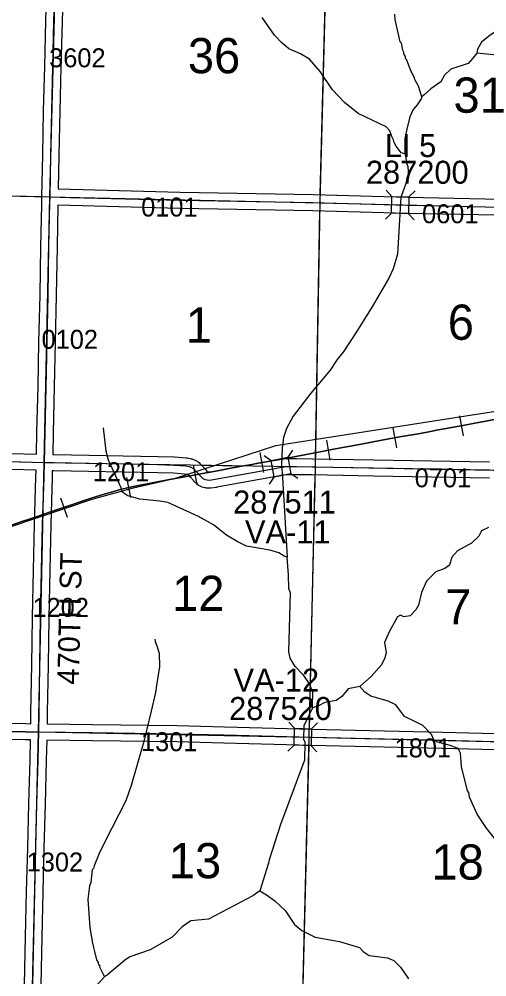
# Model space of a CAD drawing. Extents: x -132.8 to -73.3, y -60 to -26.
# Drawn here: x -93.024 to -91.298, y -42.024 to -38.489 of the extents above; entities that cross this region are included whole.
import ezdxf

# ---------------------------------------------------------------- set-up
doc = ezdxf.new("R2010")
doc.units = 0
for name, color, linetype in [('tdCoHydroRiver', 7, 'Continuous'), ('tdCoRRCL', 7, 'Continuous'), ('tdCoSecRdNmbr', 7, 'Continuous'), ('tdCoSecRdTxt', 7, 'Continuous'), ('tdCoSecRteBand', 7, 'Continuous'), ('tdCoSecRteCL', 7, 'Continuous'), ('tdCoSectLine', 7, 'Continuous'), ('tdCoSectLinePart', 7, 'Continuous'), ('tdCoSectNmbr', 7, 'Continuous'), ('tdCoStrucSec', 7, 'Continuous'), ('tdCoStrucSecCoName', 7, 'Continuous'), ('tdCoStrucSecFHWANum', 7, 'Continuous'), ('tdCoSurfConc', 7, 'Continuous'), ('tdCoSurfGravel', 7, 'Continuous'), ('tdCoTwpBndry', 7, 'Continuous'), ('tdCoTwpBndryShd', 7, 'Continuous')]:
    doc.layers.add(name, color=color, linetype=linetype)

msp = doc.modelspace()

# ---------------------------------------------------------------- linework, layer by layer
at = {"layer": 'tdCoHydroRiver'}
for points in [[(-91.0049, -38.0947), (-91.0129, -38.0992), (-91.0193, -38.1023), (-91.0466, -38.1269), (-91.0567, -38.1551), (-91.0612, -38.297), (-91.07, -38.3394), (-91.0848, -38.369), (-91.1494, -38.4402), (-91.1786, -38.4759), (-91.2075, -38.5021), (-91.2506, -38.5264), (-91.2858, -38.5478), (-91.3179, -38.5739), (-91.3326, -38.6004), (-91.3345, -38.6146)], [(-91.601, -38.9859), (-91.6136, -38.9825), (-91.632, -38.9585), (-91.6396, -38.9441), (-91.6426, -38.9346), (-91.6486, -38.9218), (-91.6561, -38.9012), (-91.67, -38.8867), (-91.7731, -38.8372), (-91.8227, -38.7967), (-91.8675, -38.7501), (-91.9135, -38.6828), (-91.9519, -38.6363), (-91.9862, -38.6166), (-92.0285, -38.5984), (-92.0564, -38.5757), (-92.0811, -38.5484), (-92.127, -38.4828)], [(-91.5383, -38.7759), (-91.5501, -38.7362), (-91.5638, -38.7123), (-91.5653, -38.7075), (-91.5789, -38.6788), (-91.5938, -38.6375), (-91.5984, -38.6343), (-91.5983, -38.6264), (-91.6044, -38.6168), (-91.6043, -38.6105), (-91.6073, -38.6041), (-91.613, -38.5772), (-91.6177, -38.5723), (-91.6365, -38.4899), (-91.6376, -38.471)], [(-91.3345, -38.6146), (-91.3491, -38.6332), (-91.3669, -38.6533), (-91.4304, -38.6741), (-91.4546, -38.6956), (-91.4677, -38.7206), (-91.5045, -38.7466), (-91.5287, -38.7682), (-91.5383, -38.7759)], [(-90.8749, -38.7457), (-90.8844, -38.7368), (-90.9183, -38.7053), (-90.9571, -38.6777), (-90.9963, -38.6627), (-91.1125, -38.6366), (-91.3345, -38.6146)], [(-91.5383, -38.7759), (-91.54, -38.7837), (-91.5547, -38.8055), (-91.5692, -38.8226), (-91.5824, -38.8491), (-91.5928, -38.8946), (-91.5999, -38.9292), (-91.601, -38.9859)], [(-91.601, -38.9859), (-91.598, -38.9923), (-91.5939, -39.0208), (-91.5894, -39.0335), (-91.587, -39.0683), (-91.6122, -39.1403), (-91.6154, -39.1465), (-91.6277, -39.356), (-91.643, -39.4109), (-91.6595, -39.4453), (-91.7201, -39.5481), (-91.7789, -39.6431), (-91.8277, -39.7178), (-91.8504, -39.7457), (-91.8765, -39.7846), (-91.9477, -39.8698), (-92.0126, -39.9552), (-92.0372, -40.0004), (-92.0489, -40.0333), (-92.0529, -40.0742), (-92.0558, -40.1341), (-92.052, -40.1815), (-92.0345, -40.4753)], [(-92.0345, -40.4753), (-92.0455, -40.4719), (-92.0657, -40.4588), (-92.0986, -40.4487), (-92.1851, -40.4342), (-92.2195, -40.4178), (-92.2584, -40.3933), (-92.3065, -40.356), (-92.3627, -40.3248), (-92.4753, -40.2736), (-92.5051, -40.2682), (-92.5791, -40.2604), (-92.6231, -40.2484), (-92.6418, -40.237), (-92.6463, -40.2274), (-92.6477, -40.2195), (-92.6945, -40.1176), (-92.7033, -40.0842), (-92.7125, -39.9973)], [(-91.2921, -40.3662), (-91.3176, -40.3783), (-91.3275, -40.397), (-91.3549, -40.4233), (-91.406, -40.4522), (-91.427, -40.4754), (-91.4355, -40.5052), (-91.4531, -40.5174), (-91.4865, -40.5294), (-91.5203, -40.5633), (-91.5386, -40.6056), (-91.5506, -40.6526), (-91.5604, -40.6698), (-91.5814, -40.6914), (-91.6036, -40.6957), (-91.616, -40.6891), (-91.6272, -40.6952), (-91.6584, -40.7513), (-91.675, -40.7904), (-91.6694, -40.8284), (-91.6746, -40.8472), (-91.6861, -40.8722), (-91.7249, -40.9155), (-91.7667, -40.9525)], [(-91.9419, -41.0308), (-91.9407, -40.9709), (-91.9467, -40.9582), (-91.9511, -40.9439), (-91.9741, -40.9103), (-92.005, -40.8781), (-92.0233, -40.8477), (-92.0291, -40.824), (-92.023, -40.6064), (-92.029, -40.5921), (-92.0295, -40.54), (-92.0345, -40.4753)], [(-92.5236, -40.7773), (-92.5223, -40.7868), (-92.5163, -40.8027), (-92.5074, -40.8297), (-92.5068, -40.8786), (-92.5177, -40.9494), (-92.5214, -40.9745), (-92.5371, -41.0436), (-92.5646, -41.155), (-92.6107, -41.3181), (-92.6308, -41.3744), (-92.7081, -41.5258), (-92.7295, -41.5695), (-92.7478, -41.6149), (-92.7496, -41.6243), (-92.7544, -41.6289), (-92.7601, -41.6761), (-92.7651, -41.6887), (-92.7709, -41.7374), (-92.7636, -41.8433), (-92.7538, -41.9003), (-92.7494, -41.9161), (-92.7465, -41.9304), (-92.7393, -41.9621), (-92.7332, -41.9717), (-92.7318, -41.9796), (-92.7271, -41.9828), (-92.7272, -41.9876), (-92.709, -42.0242)], [(-91.7667, -40.9525), (-91.8095, -40.9611), (-91.8337, -40.989), (-91.8546, -41.0043), (-91.8957, -41.0113), (-91.9197, -41.0234), (-91.9419, -41.0308)], [(-91.2303, -41.5631), (-91.2995, -41.4749), (-91.3331, -41.4238), (-91.3618, -41.3616), (-91.3646, -41.3442), (-91.3692, -41.3378), (-91.391, -41.2475), (-91.3947, -41.1985), (-91.4038, -41.1809), (-91.4367, -41.1692), (-91.4838, -41.1572), (-91.4931, -41.1491), (-91.5021, -41.13), (-91.5346, -41.0962), (-91.5611, -41.083), (-91.6017, -41.0632), (-91.634, -41.02), (-91.6621, -41.0068), (-91.7264, -40.988), (-91.7482, -40.9734), (-91.7667, -40.9525)], [(-91.9419, -41.0308), (-91.9733, -41.098), (-91.9743, -41.1469), (-91.9698, -41.158), (-91.9712, -41.2242), (-92.0598, -41.4621), (-92.1019, -41.5922), (-92.1038, -41.6047), (-92.1359, -41.7066)], [(-92.1359, -41.7066), (-92.1615, -41.725), (-92.3259, -41.8114), (-92.3907, -41.818), (-92.4227, -41.8394), (-92.4598, -41.878), (-92.5413, -41.9252), (-92.616, -41.9505), (-92.6352, -41.9643), (-92.6978, -42.0166), (-92.709, -42.0242)], [(-92.1359, -41.7066), (-92.111, -41.7213), (-92.0799, -41.7441), (-92.0427, -41.7795), (-92.0075, -41.8308), (-91.9812, -41.8534), (-91.9312, -41.8781), (-91.8416, -41.8942), (-91.7679, -41.9162), (-91.754, -41.9307), (-91.7322, -41.9454), (-91.6645, -41.9547), (-91.6411, -41.9646), (-91.6163, -41.9888), (-91.5872, -42.032)], [(-92.709, -42.0242), (-92.759, -42.0768), (-92.7738, -42.1017), (-92.7915, -42.1501)]]:
    msp.add_lwpolyline(points, dxfattribs=at)
at = {"layer": 'tdCoRRCL'}
for p, q in [((-91.3984, -39.9533), (-91.3852, -40.0271)), ((-91.6442, -39.9976), (-91.6315, -40.0715)), ((-91.8903, -40.0437), (-91.8769, -40.1174)), ((-92.1361, -40.0893), (-92.1227, -40.1631)), ((-92.3823, -40.1344), (-92.3682, -40.2081)), ((-92.6281, -40.1811), (-92.6137, -40.2548)), ((-92.8717, -40.2562), (-92.8476, -40.3272))]:
    msp.add_line(p, q, dxfattribs=at)
for points in [[(-92.4468, -40.1833), (-92.0762, -40.0628), (-89.9955, -39.7378)], [(-93.0815, -40.3668), (-93.0114, -40.3426), (-92.9913, -40.3359), (-92.9655, -40.3273), (-92.9083, -40.3082), (-92.8566, -40.2906), (-92.7586, -40.2577), (-92.7224, -40.2457), (-92.6755, -40.2322), (-92.6507, -40.2252), (-92.6249, -40.2189), (-92.6212, -40.218), (-92.5842, -40.2108), (-92.5334, -40.2008), (-92.4622, -40.1875), (-92.4332, -40.1823), (-92.3608, -40.1685), (-92.292, -40.1559), (-92.2248, -40.1434), (-92.1654, -40.1328), (-92.1416, -40.1284), (-92.0623, -40.114), (-92.0028, -40.1034), (-91.913, -40.0859), (-91.864, -40.077), (-91.7674, -40.0591), (-91.7241, -40.0508), (-91.6598, -40.0384), (-91.6118, -40.0301), (-91.5436, -40.0181), (-91.4998, -40.0097), (-91.4837, -40.0066), (-91.4558, -40.0016), (-91.3865, -39.9892), (-91.3224, -39.977), (-91.3078, -39.9741), (-91.2584, -39.965)], [(-91.2584, -39.965), (-91.3078, -39.9741), (-91.3224, -39.977), (-91.3865, -39.9892), (-91.4558, -40.0016), (-91.4837, -40.0066), (-91.4998, -40.0097), (-91.5436, -40.0181), (-91.6118, -40.0301), (-91.6598, -40.0384), (-91.7241, -40.0508), (-91.7674, -40.0591), (-91.864, -40.077), (-91.913, -40.0859), (-92.0028, -40.1034), (-92.0623, -40.114), (-92.1416, -40.1284), (-92.1654, -40.1328), (-92.2248, -40.1434), (-92.292, -40.1559), (-92.3608, -40.1685), (-92.4332, -40.1823), (-92.4622, -40.1875), (-92.5334, -40.2008), (-92.5842, -40.2108), (-92.6212, -40.218), (-92.6249, -40.2189), (-92.6507, -40.2252), (-92.6755, -40.2322), (-92.7224, -40.2457), (-92.7586, -40.2577), (-92.8566, -40.2906), (-92.9083, -40.3082), (-92.9655, -40.3273), (-92.9913, -40.3359), (-93.0114, -40.3426), (-93.0815, -40.3668)], [(-93.8681, -40.6358), (-92.7545, -40.2607), (-92.6022, -40.2196), (-92.4468, -40.1833)]]:
    msp.add_lwpolyline(points, dxfattribs=at)
at = {"layer": 'tdCoSecRteBand'}
for points in [[(-93.281, -40.0858), (-92.9606, -40.0943), (-92.9588, -40.0136), (-92.9588, -40.0135), (-92.9588, -40.0135), (-92.9546, -39.8454), (-92.9514, -39.6802), (-92.9514, -39.6802), (-92.9514, -39.6801), (-92.9472, -39.5074), (-92.9445, -39.3285), (-92.9445, -39.3284), (-92.9445, -39.3282), (-92.941, -39.1741), (-92.9413, -39.1741), (-92.9404, -39.1442), (-92.9376, -38.99), (-92.9376, -38.99), (-92.9376, -38.9899), (-92.9342, -38.8277), (-92.9342, -38.8276), (-92.9341, -38.8275), (-92.93, -38.6643), (-92.926, -38.4959), (-92.926, -38.4958), (-92.926, -38.4957), (-92.9208, -38.3268)], [(-92.8609, -38.3286), (-92.866, -38.4974), (-92.87, -38.6658), (-92.87, -38.6658), (-92.87, -38.6658), (-92.8742, -38.829), (-92.8776, -38.9912), (-92.8799, -39.1155), (-92.8799, -39.1157), (-92.8352, -39.1169), (-92.4296, -39.1275), (-91.9393, -39.1362), (-91.9391, -39.1362), (-91.9389, -39.1362), (-91.5896, -39.146), (-91.1323, -39.1557)], [(-91.1336, -39.2156), (-91.591, -39.206), (-91.5911, -39.206), (-91.5912, -39.206), (-91.9405, -39.1962), (-92.4308, -39.1875), (-92.431, -39.1875), (-92.4311, -39.1875), (-92.8367, -39.1769), (-92.8368, -39.1769), (-92.8368, -39.1769), (-92.8811, -39.1757), (-92.8845, -39.3295), (-92.8872, -39.5084), (-92.8872, -39.5085), (-92.8872, -39.5087), (-92.8914, -39.6815), (-92.8946, -39.8466), (-92.8946, -39.8467), (-92.8946, -39.8468), (-92.8988, -40.015), (-92.9006, -40.0959), (-92.8947, -40.0961), (-92.5119, -40.1033), (-92.5117, -40.1033), (-92.5114, -40.1033), (-92.4518, -40.1052), (-92.4511, -40.1053), (-92.4505, -40.1053), (-92.4076, -40.1085), (-92.4062, -40.1086), (-92.4047, -40.1089), (-92.3919, -40.1111), (-92.3896, -40.1115), (-92.3873, -40.1123), (-92.3779, -40.1155), (-92.3749, -40.1165), (-92.3722, -40.1181), (-92.3636, -40.1233), (-92.3598, -40.1256), (-92.3568, -40.1289), (-92.3472, -40.1395), (-92.3469, -40.1398), (-92.3466, -40.1401), (-92.3358, -40.1528), (-92.3314, -40.1572), (-92.3283, -40.1598), (-92.3275, -40.1602), (-92.3269, -40.1604), (-92.3222, -40.1606)], [(-92.3222, -40.1606), (-92.3055, -40.1581), (-92.0995, -40.1203), (-92.0606, -40.1129), (-92.0593, -40.1126), (-92.0579, -40.1125), (-92.0429, -40.111), (-92.0415, -40.1109), (-92.0401, -40.1109), (-92.0002, -40.1106), (-91.9998, -40.1106), (-91.9994, -40.1107), (-91.9419, -40.1117), (-91.7149, -40.1158), (-91.2873, -40.1232)], [(-92.9816, -41.0898), (-92.9816, -41.0896), (-92.9808, -41.048), (-92.9778, -40.8727), (-92.9751, -40.6979), (-92.9751, -40.6978), (-92.9751, -40.6977), (-92.9714, -40.5233), (-92.9714, -40.5233), (-92.9714, -40.5233), (-92.9677, -40.3534), (-92.9677, -40.3533), (-92.9677, -40.3532), (-92.9625, -40.1792), (-92.962, -40.1545), (-92.962, -40.1543), (-92.9621, -40.1543), (-93.2827, -40.1457)], [(-91.2883, -40.1832), (-91.7159, -40.1758), (-91.7159, -40.1758), (-91.716, -40.1758), (-91.943, -40.1717), (-92.0002, -40.1706), (-92.0384, -40.1709), (-92.0507, -40.1721), (-92.0884, -40.1792), (-92.0884, -40.1793), (-92.0885, -40.1793), (-92.2952, -40.2173), (-92.2957, -40.2174), (-92.2963, -40.2174), (-92.3165, -40.2204), (-92.3194, -40.2208), (-92.3224, -40.2207), (-92.332, -40.2202), (-92.334, -40.2201), (-92.336, -40.2197), (-92.3439, -40.2182), (-92.3492, -40.2172), (-92.3538, -40.2145), (-92.3612, -40.21), (-92.3632, -40.2088), (-92.3649, -40.2073), (-92.3709, -40.2024), (-92.3719, -40.2015), (-92.3729, -40.2006), (-92.379, -40.1944), (-92.3799, -40.1936), (-92.3806, -40.1927), (-92.3919, -40.1795), (-92.3983, -40.1725), (-92.4004, -40.1712), (-92.4045, -40.1698), (-92.4135, -40.1682), (-92.4544, -40.1652), (-92.5132, -40.1632), (-92.896, -40.1561), (-92.8961, -40.1561), (-92.8962, -40.1561), (-92.902, -40.1559), (-92.9025, -40.1806), (-92.9025, -40.1807), (-92.9025, -40.1809), (-92.9077, -40.3548), (-92.9114, -40.5246), (-92.9151, -40.6989), (-92.9178, -40.8736), (-92.9178, -40.8737), (-92.9178, -40.8737), (-92.9208, -41.049), (-92.9208, -41.0491), (-92.9208, -41.0491), (-92.9216, -41.0906), (-92.7533, -41.0926), (-92.7533, -41.0926), (-92.7533, -41.0926), (-92.4411, -41.097), (-92.4409, -41.097), (-92.4408, -41.097), (-92.2669, -41.1012), (-92.2669, -41.1012), (-92.2668, -41.1012), (-91.9431, -41.1098), (-91.461, -41.1212), (-91.461, -41.1212), (-91.461, -41.1212), (-91.0226, -41.1323)], [(-93.1997, -41.0854), (-93.0003, -41.0896), (-92.9816, -41.0898)], [(-93.0042, -42.0521), (-93.0007, -41.877), (-93.0007, -41.877), (-93.0007, -41.8769), (-92.997, -41.7095), (-92.997, -41.7094), (-92.997, -41.7094), (-92.9928, -41.5476), (-92.9889, -41.3851), (-92.9889, -41.3851), (-92.9889, -41.385), (-92.9842, -41.2229), (-92.9828, -41.1498), (-93.0012, -41.1496), (-93.0013, -41.1496), (-93.0014, -41.1496), (-93.2009, -41.1454)], [(-91.024, -41.1923), (-91.4625, -41.1812), (-91.9445, -41.1698), (-91.9446, -41.1698), (-91.9446, -41.1698), (-92.2684, -41.1612), (-92.4421, -41.157), (-92.7541, -41.1526), (-92.9225, -41.1505), (-92.9228, -41.1505), (-92.9242, -41.2242), (-92.9242, -41.2243), (-92.9242, -41.2245), (-92.9289, -41.3867), (-92.9329, -41.5491), (-92.9329, -41.5491), (-92.9329, -41.5492), (-92.9371, -41.7109), (-92.9407, -41.8782), (-92.9442, -42.0533)]]:
    msp.add_lwpolyline(points, dxfattribs=at)
at = {"layer": 'tdCoSecRteCL'}
for points in [[(-92.9105, -39.1449), (-92.9076, -38.9906), (-92.9042, -38.8283), (-92.9, -38.6651), (-92.896, -38.4966), (-92.8908, -38.3277), (-92.8859, -38.1765), (-92.8852, -38.1487)], [(-92.9313, -40.1251), (-92.9288, -40.0142), (-92.9246, -39.8461), (-92.9214, -39.6808), (-92.9172, -39.508), (-92.9145, -39.3289), (-92.9108, -39.1647), (-92.9105, -39.1449)], [(-92.9105, -39.1449), (-92.836, -39.1469), (-92.4303, -39.1575), (-91.9398, -39.1662), (-91.5904, -39.176), (-91.1329, -39.1856), (-90.9448, -39.1903)], [(-93.926, -40.0986), (-93.8772, -40.0995), (-93.616, -40.1064), (-93.2819, -40.1157), (-92.9313, -40.1251)], [(-92.9522, -41.1202), (-92.9508, -41.0485), (-92.9478, -40.8732), (-92.9451, -40.6983), (-92.9414, -40.524), (-92.9377, -40.3541), (-92.9325, -40.18), (-92.9313, -40.1251)], [(-92.9313, -40.1251), (-92.8954, -40.1261), (-92.5124, -40.1332), (-92.4528, -40.1352), (-92.4099, -40.1384), (-92.397, -40.1406), (-92.3877, -40.1439), (-92.379, -40.149), (-92.3694, -40.1596), (-92.3578, -40.1732), (-92.3517, -40.1794), (-92.3457, -40.1843), (-92.3383, -40.1887), (-92.3304, -40.1902), (-92.3208, -40.1907), (-92.3006, -40.1877), (-92.0939, -40.1498), (-92.055, -40.1424), (-92.0399, -40.1409), (-92, -40.1406), (-91.9424, -40.1417), (-91.7154, -40.1458), (-91.2878, -40.1532), (-90.9465, -40.1595)], [(-93.9474, -41.0947), (-93.6795, -41.1031), (-93.4333, -41.1112), (-93.2003, -41.1154), (-93.0008, -41.1196), (-92.9522, -41.1202)], [(-92.9754, -42.1142), (-92.9742, -42.0527), (-92.9707, -41.8776), (-92.967, -41.7102), (-92.9629, -41.5484), (-92.9589, -41.3859), (-92.9542, -41.2236), (-92.9522, -41.1202)], [(-92.9522, -41.1202), (-92.7537, -41.1226), (-92.4415, -41.127), (-92.2676, -41.1312), (-91.9438, -41.1398), (-91.4617, -41.1512), (-91.0233, -41.1623), (-90.9769, -41.1632)]]:
    msp.add_lwpolyline(points, dxfattribs=at)
at = {"layer": 'tdCoSectLine'}
for points in [[(-92.9108, -39.1449), (-92.8856, -38.1487)], [(-91.9134, -39.1669), (-91.8874, -38.1687)], [(-93.9077, -39.1227), (-92.9108, -39.1449)], [(-92.9317, -40.1251), (-92.9108, -39.1449)], [(-92.9108, -39.1449), (-91.9134, -39.1669)], [(-91.9307, -40.1419), (-91.9134, -39.1669)], [(-91.9134, -39.1669), (-90.9452, -39.1903)], [(-93.9264, -40.0986), (-92.9317, -40.1251)], [(-92.9526, -41.1202), (-92.9317, -40.1251)], [(-92.9317, -40.1251), (-91.9307, -40.1419)], [(-91.9531, -41.1396), (-91.9307, -40.1419)], [(-91.9307, -40.1419), (-90.9469, -40.1595)], [(-93.9478, -41.0947), (-92.9526, -41.1202)], [(-92.9758, -42.1142), (-92.9526, -41.1202)], [(-92.9526, -41.1202), (-91.9531, -41.1396)], [(-91.9777, -42.1358), (-91.9531, -41.1396)], [(-91.9531, -41.1396), (-90.9772, -41.1632)]]:
    msp.add_lwpolyline(points, dxfattribs=at)
at = {"layer": 'tdCoSectLinePart'}
for points in [[(-91.9126, -39.1369), (-91.8881, -38.1988)], [(-93.9077, -39.1227), (-92.9406, -39.1443)], [(-91.9301, -40.1119), (-91.9139, -39.1969)], [(-92.3518, -40.1349), (-92.1957, -40.1375)], [(-91.9524, -41.1092), (-91.9313, -40.1719)], [(-91.9769, -42.1055), (-91.9539, -41.1691)]]:
    msp.add_lwpolyline(points, dxfattribs=at)
at = {"layer": 'tdCoStrucSec'}
for points in [[(-91.6694, -39.1204), (-91.6479, -39.1431), (-91.5854, -39.1449)], [(-91.5626, -39.1234), (-91.5854, -39.1449), (-91.5871, -39.2074)], [(-91.6724, -39.2271), (-91.6497, -39.2057), (-91.6479, -39.1431)], [(-91.5661, -39.2297), (-91.5871, -39.2074), (-91.6497, -39.2057)], [(-92.0154, -40.0804), (-92.033, -40.1063), (-92.0213, -40.1678)], [(-92.1203, -40.1004), (-92.0945, -40.118), (-92.033, -40.1063)], [(-92.1004, -40.2053), (-92.0828, -40.1794), (-92.0945, -40.118)], [(-91.996, -40.185), (-92.0213, -40.1678), (-92.0828, -40.1794)], [(-92.032, -41.1909), (-92.0093, -41.1694), (-92.0076, -41.1068)], [(-92.0291, -41.0841), (-92.0076, -41.1068), (-91.9451, -41.1085)], [(-91.9224, -41.087), (-91.9451, -41.1085), (-91.9467, -41.171)], [(-91.9257, -41.1933), (-91.9467, -41.171), (-92.0093, -41.1694)]]:
    msp.add_lwpolyline(points, dxfattribs=at)
at = {"layer": 'tdCoSurfConc'}
msp.add_lwpolyline([(-95.5729, -41.0507), (-95.5654, -41.0567), (-95.5534, -41.0597), (-95.4094, -41.0639), (-95.06, -41.0727), (-94.9503, -41.074), (-94.6383, -41.0777), (-94.381, -41.0816), (-94.1529, -41.0883), (-93.9474, -41.0947), (-93.6795, -41.1031), (-93.4333, -41.1112), (-93.2003, -41.1154), (-93.0008, -41.1196), (-92.9522, -41.1202), (-92.7537, -41.1226), (-92.4415, -41.127), (-92.2676, -41.1312), (-91.9438, -41.1398), (-91.4617, -41.1512), (-91.0233, -41.1623)], dxfattribs=at)
at = {"layer": 'tdCoSurfGravel'}
for points in [[(-92.9105, -39.1449), (-92.9076, -38.9906), (-92.9042, -38.8283), (-92.9, -38.6651), (-92.896, -38.4966), (-92.8908, -38.3277), (-92.8859, -38.1765), (-92.8852, -38.1487)], [(-92.9313, -40.1251), (-92.9288, -40.0142), (-92.9246, -39.8461), (-92.9214, -39.6808), (-92.9172, -39.508), (-92.9145, -39.3289), (-92.9108, -39.1647), (-92.9105, -39.1449)], [(-92.9105, -39.1449), (-92.836, -39.1469), (-92.4303, -39.1575), (-91.9398, -39.1662), (-91.5904, -39.176), (-91.1329, -39.1856), (-90.9448, -39.1903), (-90.8836, -39.1918), (-90.6429, -39.1975), (-90.2042, -39.2091), (-89.9439, -39.2161)], [(-93.2819, -40.1157), (-92.9313, -40.1251), (-92.8954, -40.1261), (-92.5124, -40.1332), (-92.4528, -40.1352), (-92.4099, -40.1384), (-92.397, -40.1406), (-92.3877, -40.1439), (-92.379, -40.149), (-92.3694, -40.1596), (-92.3578, -40.1732), (-92.3517, -40.1794), (-92.3457, -40.1843), (-92.3383, -40.1887), (-92.3304, -40.1902), (-92.3208, -40.1907), (-92.3006, -40.1877), (-92.0939, -40.1498), (-92.055, -40.1424), (-92.0399, -40.1409), (-92, -40.1406), (-91.9424, -40.1417)], [(-92.9522, -41.1202), (-92.9508, -41.0485), (-92.9478, -40.8732), (-92.9451, -40.6983), (-92.9414, -40.524), (-92.9377, -40.3541), (-92.9325, -40.18), (-92.9313, -40.1251)], [(-91.9424, -40.1417), (-91.7154, -40.1458), (-91.2878, -40.1532), (-90.9465, -40.1595)], [(-92.9754, -42.1142), (-92.9742, -42.0527), (-92.9707, -41.8776), (-92.967, -41.7102), (-92.9629, -41.5484), (-92.9589, -41.3859), (-92.9542, -41.2236), (-92.9522, -41.1202)]]:
    msp.add_lwpolyline(points, dxfattribs=at)
at = {"layer": 'tdCoTwpBndry'}
for points in [[(-91.9126, -39.1369), (-91.8881, -38.1987)], [(-94.8695, -39.1031), (-93.9077, -39.1227), (-92.9408, -39.1442)], [(-91.9301, -40.1119), (-91.9139, -39.1969)], [(-91.9524, -41.1096), (-91.9313, -40.1719)], [(-91.977, -42.1058), (-91.9539, -41.1696)]]:
    msp.add_lwpolyline(points, dxfattribs=at)
at = {"layer": 'tdCoTwpBndryShd'}
for points in [[(-92.2743, -57.032), (-92.2518, -56.028), (-92.2293, -55.0237), (-92.2075, -54.0216), (-92.1836, -53.016), (-92.1629, -52.0126), (-92.1478, -51.118), (-92.1252, -50.1181), (-92.1033, -49.1189), (-92.0821, -48.1192), (-92.0629, -47.1218), (-92.0433, -46.1229), (-92.032, -45.1275), (-92.0186, -44.1335), (-91.9983, -43.1303), (-91.9777, -42.1358), (-91.9531, -41.1396), (-91.9307, -40.1419), (-91.9134, -39.1669), (-91.8874, -38.1687)], [(-106.7236, -38.7848), (-105.728, -38.8086), (-104.7303, -38.8432), (-103.7331, -38.8774), (-102.8073, -38.9026), (-101.8117, -38.9301), (-100.8159, -38.959), (-99.8163, -38.9833), (-98.8197, -39.0068), (-97.8233, -39.0296), (-96.8881, -39.0551), (-95.8911, -39.0794), (-94.8967, -39.1026), (-93.9077, -39.1227), (-92.9108, -39.1449), (-91.9134, -39.1669), (-90.9452, -39.1903), (-89.9443, -39.2161), (-88.9458, -39.2388), (-87.9547, -39.2627), (-86.9487, -39.2862), (-85.9517, -39.3085)]]:
    msp.add_lwpolyline(points, dxfattribs=at)

# ---------------------------------------------------------------- texts
at = {"layer": 'tdCoSecRdNmbr'}
for s, rotation, p in [('3602', 359.9301, (-92.9137, -38.6666)), ('0101', 359.9303, (-92.5739, -39.2176)), ('0601', 359.9311, (-91.5368, -39.2423)), ('0102', 359.9301, (-92.9417, -39.7058)), ('1201', 359.9306, (-92.7523, -40.1946)), ('0701', 359.931, (-91.5641, -40.2171)), ('1202', 359.93, (-92.9752, -40.6954)), ('1301', 359.9303, (-92.5747, -41.1912)), ('1801', 359.931, (-91.6382, -41.214)), ('1302', 359.93, (-92.9966, -41.6353))]:
    msp.add_text(s, height=0.07, rotation=rotation, dxfattribs=at).set_placement(p)
at = {"layer": 'tdCoSecRdTxt'}
msp.add_text('470TH ST', height=0.08, rotation=88.6236, dxfattribs=at).set_placement((-92.804, -40.9465))
at = {"layer": 'tdCoSectNmbr'}
for s, rotation, p in [('36', 359.9304, (-92.4016, -38.6887)), ('31', 359.9311, (-91.421, -38.8343)), ('1', 359.9303, (-92.4091, -39.6833)), ('6', 359.9311, (-91.4421, -39.6727)), ('12', 359.9303, (-92.4598, -40.6735)), ('7', 359.931, (-91.4518, -40.7236)), ('13', 359.9303, (-92.4719, -41.6602)), ('18', 359.931, (-91.5023, -41.6654))]:
    msp.add_text(s, height=0.13, rotation=rotation, dxfattribs=at).set_placement(p)
at = {"layer": 'tdCoStrucSecCoName'}
for s, p in [('LI 5', (-91.6741, -38.9982)), ('VA-11', (-92.1907, -40.4245)), ('VA-12', (-92.2329, -40.9714))]:
    msp.add_text(s, height=0.085, dxfattribs=at).set_placement(p)
at = {"layer": 'tdCoStrucSecFHWANum'}
for s, p in [('287200', (-91.7441, -39.0967)), ('287511', (-92.2345, -40.3142)), ('287520', (-92.2492, -41.0762))]:
    msp.add_text(s, height=0.085, dxfattribs=at).set_placement(p)

doc.saveas('drawing.dxf')
